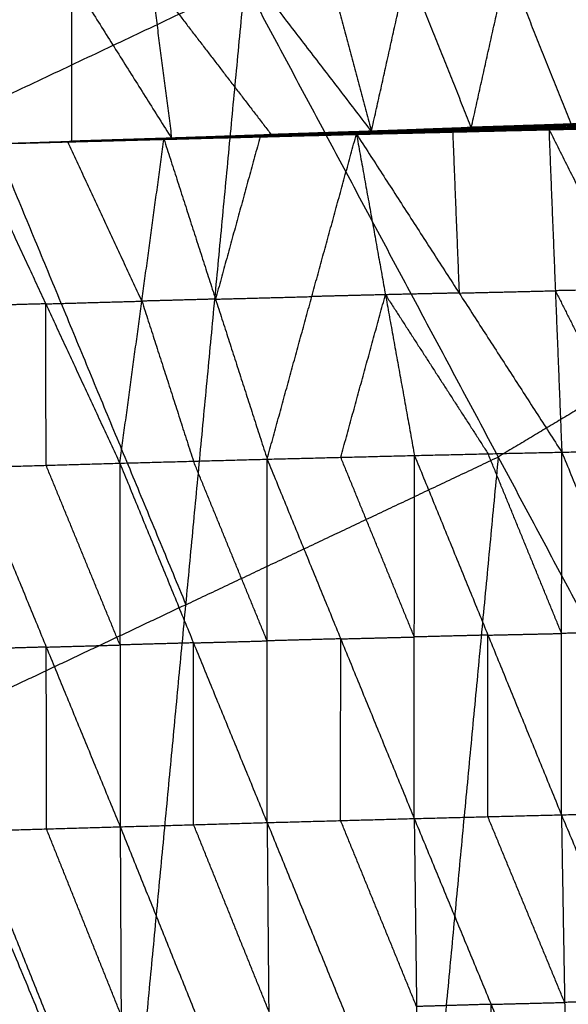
# Model space of a CAD drawing. Header units: millimetres. Extents: x -106 to 110, y -96 to 120.
# Tile 575 of 656: x 20.43 to 24.38, y -33.25 to -26.16. Entities that reach past the tile are written whole.
import ezdxf

# ---------------------------------------------------------------- set-up
doc = ezdxf.new("R2010")
doc.units = ezdxf.units.MM
doc.header["$MEASUREMENT"] = 0
doc.layers.add('Default', color=7, linetype='Continuous', true_color=0x000000)

msp = doc.modelspace()

# ---------------------------------------------------------------- linework, layer by layer
at = {"layer": 'Default'}
for points in [[(22.9627, -26.966, 0.0856), (23.2228, -25.7962, -0.8417), (23.4829, -24.6263, -1.769)], [(23.4829, -24.6263, -1.769), (23.9414, -25.7698, -0.8397), (24.4, -26.9133, 0.0895)], [(21.226, -24.7044, -1.7721), (21.3757, -25.8599, -0.845), (21.5254, -27.0155, 0.082)], [(21.226, -24.7044, -1.7721), (22.0943, -25.8352, -0.8432), (22.9627, -26.966, 0.0856)], [(22.3533, -24.6669, -1.7704), (22.658, -25.8165, -0.8424), (22.9627, -26.966, 0.0856)], [(20.0919, -24.738, -1.7754), (20.8087, -25.8767, -0.8467), (21.5254, -27.0155, 0.082)], [(23.8584, -24.8149, 3.8092), (24.7698, -26.5201, 3.8222), (25.6813, -28.2253, 3.8351)], [(23.6813, -26.9396, 0.0876), (23.8114, -26.3547, -0.3761), (23.9414, -25.7698, -0.8397)], [(23.2228, -25.7962, -0.8417), (23.4521, -26.3679, -0.3771), (23.6813, -26.9396, 0.0876)], [(18.2443, -27.6985, 3.8092), (20.1482, -26.798, 3.8092), (22.052, -25.8976, 3.8092)], [(20.806, -27.0375, 0.0802), (20.8073, -26.4571, -0.3832), (20.8087, -25.8767, -0.8467)], [(21.204, -34.8437, 3.8611), (21.628, -30.3707, 3.8351), (22.052, -25.8976, 3.8092)], [(21.3757, -25.8599, -0.845), (21.8099, -26.4253, -0.3806), (22.244, -26.9907, 0.0838)], [(22.052, -25.8976, 3.8092), (23.8749, -29.308, 3.8351), (25.6978, -32.7183, 3.8611)], [(20.1482, -26.798, 3.8092), (20.8881, -28.5843, 3.8222), (21.628, -30.3707, 3.8351)], [(22.9188, -26.9667, 0.0685), (23.6265, -26.9423, 0.0707), (24.3342, -26.918, 0.073)], [(22.9397, -26.9631, 0.0791), (23.6526, -26.9369, 0.0821), (24.3655, -26.9107, 0.0851)], [(22.9397, -26.9631, 0.0791), (23.637, -26.9405, 0.0761), (24.3342, -26.918, 0.073)], [(22.9627, -26.966, 0.0856), (23.6641, -26.9384, 0.0854), (24.3655, -26.9107, 0.0851)], [(22.9627, -26.966, 0.0856), (23.6813, -26.9396, 0.0876), (24.4, -26.9133, 0.0895)], [(23.637, -26.9405, 0.0761), (23.9934, -26.9274, 0.0776), (24.3499, -26.9143, 0.0791)], [(24.3499, -26.9143, 0.0791), (24.0012, -26.9256, 0.0806), (23.6526, -26.9369, 0.0821)], [(23.6641, -26.9384, 0.0854), (24.0234, -26.9252, 0.0863), (24.3828, -26.912, 0.0873)], [(24.2398, -26.9501, 0.0884), (24.9337, -26.9359, 0.0905), (25.6275, -26.9217, 0.0925)], [(24.2588, -26.9525, 0.0848), (24.9431, -26.9371, 0.0887), (25.6275, -26.9217, 0.0925)], [(24.2809, -26.9459, 0.0741), (24.9808, -26.9289, 0.0763), (25.6808, -26.912, 0.0784)], [(24.306, -26.9324, 0.0699), (25.0098, -26.912, 0.0718), (25.7136, -26.8916, 0.0737)], [(24.306, -26.9324, 0.0699), (24.9934, -26.9222, 0.0742), (25.6808, -26.912, 0.0784)], [(24.306, -26.9324, 0.0699), (24.3201, -26.9252, 0.0715), (24.3342, -26.918, 0.073)], [(25.0239, -26.9048, 0.0734), (24.672, -26.915, 0.0724), (24.3201, -26.9252, 0.0715)], [(24.3342, -26.918, 0.073), (25.0424, -26.894, 0.0748), (25.7505, -26.87, 0.0767)], [(24.3342, -26.918, 0.073), (25.0239, -26.9048, 0.0734), (25.7136, -26.8916, 0.0737)], [(24.3342, -26.918, 0.073), (24.3499, -26.9143, 0.0791), (24.3655, -26.9107, 0.0851)], [(25.058, -26.8903, 0.0809), (24.7039, -26.9023, 0.08), (24.3499, -26.9143, 0.0791)], [(24.3655, -26.9107, 0.0851), (25.0785, -26.8843, 0.0878), (25.7915, -26.8579, 0.0904)], [(24.3655, -26.9107, 0.0851), (25.058, -26.8903, 0.0809), (25.7505, -26.87, 0.0767)], [(24.3655, -26.9107, 0.0851), (24.3828, -26.912, 0.0873), (24.4, -26.9133, 0.0895)], [(21.4697, -27.0208, 0.0811), (22.1624, -27.0022, 0.0828), (22.8551, -26.9837, 0.0846)], [(21.476, -27.0222, 0.0753), (22.1655, -27.0029, 0.0799), (22.8551, -26.9837, 0.0846)], [(21.476, -27.0222, 0.0753), (22.172, -27.0042, 0.077), (22.868, -26.9862, 0.0786)], [(21.4836, -27.0211, 0.0686), (22.1833, -27.002, 0.0688), (22.8829, -26.9829, 0.069)], [(21.4836, -27.0211, 0.0686), (22.1758, -27.0037, 0.0736), (22.868, -26.9862, 0.0786)], [(21.4924, -27.018, 0.0662), (22.1961, -26.9966, 0.0658), (22.8998, -26.9751, 0.0654)], [(21.4924, -27.018, 0.0662), (22.1877, -27.0005, 0.0676), (22.8829, -26.9829, 0.069)], [(21.5024, -27.0147, 0.0685), (22.2106, -26.9907, 0.0685), (22.9188, -26.9667, 0.0685)], [(21.5024, -27.0147, 0.0685), (22.2011, -26.9949, 0.067), (22.8998, -26.9751, 0.0654)], [(22.2161, -26.9901, 0.0721), (21.862, -27.0021, 0.0721), (21.5079, -27.0141, 0.0722)], [(21.5134, -27.0135, 0.0758), (22.2265, -26.9883, 0.0775), (22.9397, -26.9631, 0.0791)], [(21.5134, -27.0135, 0.0758), (22.2161, -26.9901, 0.0721), (22.9188, -26.9667, 0.0685)], [(21.5194, -27.0145, 0.0789), (21.873, -27.0014, 0.0782), (22.2265, -26.9883, 0.0775)], [(22.2326, -26.9893, 0.0806), (21.876, -27.0019, 0.0798), (21.5194, -27.0145, 0.0789)], [(21.5254, -27.0155, 0.082), (22.2326, -26.9893, 0.0806), (22.9397, -26.9631, 0.0791)], [(21.5254, -27.0155, 0.082), (22.244, -26.9907, 0.0838), (22.9627, -26.966, 0.0856)], [(22.1655, -27.0029, 0.0799), (22.5135, -26.9939, 0.0808), (22.8615, -26.9849, 0.0816)], [(22.1758, -27.0037, 0.0736), (22.5256, -26.9941, 0.0737), (22.8754, -26.9845, 0.0738)], [(22.8754, -26.9845, 0.0738), (22.5293, -26.9933, 0.0713), (22.1833, -27.002, 0.0688)], [(22.1877, -27.0005, 0.0676), (22.5395, -26.9897, 0.0674), (22.8913, -26.979, 0.0672)], [(22.8913, -26.979, 0.0672), (22.5437, -26.9878, 0.0665), (22.1961, -26.9966, 0.0658)], [(22.2011, -26.9949, 0.067), (22.5552, -26.9829, 0.0669), (22.9093, -26.9709, 0.0669)], [(22.9093, -26.9709, 0.0669), (22.5599, -26.9808, 0.0677), (22.2106, -26.9907, 0.0685)], [(22.2106, -26.9907, 0.0685), (22.2133, -26.9904, 0.0703), (22.2161, -26.9901, 0.0721)], [(22.2125, -29.3235, -1.8176), (22.5338, -28.1536, -0.8665), (22.8551, -26.9837, 0.0846)], [(22.2161, -26.9901, 0.0721), (22.5726, -26.9775, 0.073), (22.9292, -26.9649, 0.0738)], [(22.9292, -26.9649, 0.0738), (22.5779, -26.9766, 0.0756), (22.2265, -26.9883, 0.0775)], [(22.2326, -26.9893, 0.0806), (22.5919, -26.9769, 0.0815), (22.9512, -26.9646, 0.0824)], [(22.244, -26.9907, 0.0838), (22.2383, -26.99, 0.0822), (22.2326, -26.9893, 0.0806)], [(22.8551, -26.9837, 0.0846), (23.5474, -26.9669, 0.0865), (24.2398, -26.9501, 0.0884)], [(22.8551, -26.9837, 0.0846), (22.8615, -26.9849, 0.0816), (22.868, -26.9862, 0.0786)], [(22.8551, -26.9837, 0.0846), (23.0637, -28.1403, -0.8655), (23.2724, -29.2968, -1.8155)], [(22.8551, -26.9837, 0.0846), (23.5938, -28.1283, -0.8638), (24.3326, -29.273, -1.8122)], [(22.8615, -26.9849, 0.0816), (23.2045, -26.9759, 0.084), (23.5474, -26.9669, 0.0865)], [(23.5539, -26.9682, 0.0835), (23.2077, -26.9765, 0.0826), (22.8615, -26.9849, 0.0816)], [(22.868, -26.9862, 0.0786), (23.5539, -26.9682, 0.0835), (24.2398, -26.9501, 0.0884)], [(22.868, -26.9862, 0.0786), (23.5634, -26.9693, 0.0817), (24.2588, -26.9525, 0.0848)], [(22.868, -26.9862, 0.0786), (22.8754, -26.9845, 0.0738), (22.8829, -26.9829, 0.069)], [(23.5708, -26.9677, 0.0769), (23.2231, -26.9761, 0.0754), (22.8754, -26.9845, 0.0738)], [(22.8829, -26.9829, 0.069), (23.5819, -26.9644, 0.0716), (24.2809, -26.9459, 0.0741)], [(22.8829, -26.9829, 0.069), (23.5708, -26.9677, 0.0769), (24.2588, -26.9525, 0.0848)], [(22.8829, -26.9829, 0.069), (22.8913, -26.979, 0.0672), (22.8998, -26.9751, 0.0654)], [(23.5903, -26.9605, 0.0698), (23.2408, -26.9698, 0.0685), (22.8913, -26.979, 0.0672)], [(22.8998, -26.9751, 0.0654), (23.6029, -26.9538, 0.0677), (24.306, -26.9324, 0.0699)], [(22.8998, -26.9751, 0.0654), (23.5903, -26.9605, 0.0698), (24.2809, -26.9459, 0.0741)], [(22.8998, -26.9751, 0.0654), (22.9093, -26.9709, 0.0669), (22.9188, -26.9667, 0.0685)], [(23.6124, -26.9496, 0.0692), (23.2608, -26.9602, 0.0681), (22.9093, -26.9709, 0.0669)], [(22.9188, -26.9667, 0.0685), (23.6124, -26.9496, 0.0692), (24.306, -26.9324, 0.0699)], [(22.9188, -26.9667, 0.0685), (22.9292, -26.9649, 0.0738), (22.9397, -26.9631, 0.0791)], [(23.637, -26.9405, 0.0761), (23.2831, -26.9527, 0.0749), (22.9292, -26.9649, 0.0738)], [(22.9397, -26.9631, 0.0791), (22.9512, -26.9646, 0.0824), (22.9627, -26.966, 0.0856)], [(22.9512, -26.9646, 0.0824), (23.3019, -26.9507, 0.0822), (23.6526, -26.9369, 0.0821)], [(23.6641, -26.9384, 0.0854), (23.3076, -26.9515, 0.0839), (22.9512, -26.9646, 0.0824)], [(23.5474, -26.9669, 0.0865), (23.5706, -27.5476, -0.3887), (23.5938, -28.1283, -0.8638)], [(23.5539, -26.9682, 0.0835), (23.9016, -26.9597, 0.085), (24.2493, -26.9513, 0.0866)], [(23.5634, -26.9693, 0.0817), (23.5586, -26.9687, 0.0826), (23.5539, -26.9682, 0.0835)], [(23.5634, -26.9693, 0.0817), (23.5671, -26.9685, 0.0793), (23.5708, -26.9677, 0.0769)], [(23.5708, -26.9677, 0.0769), (23.9203, -26.9584, 0.0782), (24.2698, -26.9492, 0.0795)], [(24.2698, -26.9492, 0.0795), (23.9258, -26.9568, 0.0755), (23.5819, -26.9644, 0.0716)], [(23.5819, -26.9644, 0.0716), (23.5861, -26.9624, 0.0707), (23.5903, -26.9605, 0.0698)], [(23.5903, -26.9605, 0.0698), (23.9419, -26.9498, 0.0709), (24.2934, -26.9391, 0.072)], [(24.2934, -26.9391, 0.072), (23.9481, -26.9465, 0.0698), (23.6029, -26.9538, 0.0677)], [(23.6029, -26.9538, 0.0677), (23.6076, -26.9517, 0.0684), (23.6124, -26.9496, 0.0692)], [(23.6124, -26.9496, 0.0692), (23.9662, -26.9374, 0.0703), (24.3201, -26.9252, 0.0715)], [(24.3201, -26.9252, 0.0715), (23.9733, -26.9338, 0.0711), (23.6265, -26.9423, 0.0707)], [(23.6265, -26.9423, 0.0707), (23.6317, -26.9414, 0.0734), (23.637, -26.9405, 0.0761)], [(23.6813, -26.9396, 0.0876), (23.6727, -26.939, 0.0865), (23.6641, -26.9384, 0.0854)], [(24.2398, -26.9501, 0.0884), (24.2493, -26.9513, 0.0866), (24.2588, -26.9525, 0.0848)], [(24.2398, -26.9501, 0.0884), (24.2862, -28.1116, -0.8619), (24.3326, -29.273, -1.8122)], [(24.2398, -26.9501, 0.0884), (24.8182, -28.1014, -0.8591), (25.3967, -29.2527, -1.8065)], [(24.2493, -26.9513, 0.0866), (24.5915, -26.9436, 0.0885), (24.9337, -26.9359, 0.0905)], [(24.9431, -26.9371, 0.0887), (24.5962, -26.9442, 0.0876), (24.2493, -26.9513, 0.0866)], [(24.2588, -26.9525, 0.0848), (24.9554, -26.9379, 0.0876), (25.6521, -26.9232, 0.0904)], [(24.2588, -26.9525, 0.0848), (24.2698, -26.9492, 0.0795), (24.2809, -26.9459, 0.0741)], [(24.9665, -26.9345, 0.0822), (24.6181, -26.9419, 0.0809), (24.2698, -26.9492, 0.0795)], [(24.2809, -26.9459, 0.0741), (24.9665, -26.9345, 0.0822), (25.6521, -26.9232, 0.0904)], [(24.2809, -26.9459, 0.0741), (24.2934, -26.9391, 0.072), (24.306, -26.9324, 0.0699)], [(24.9934, -26.9222, 0.0742), (24.6434, -26.9307, 0.0731), (24.2934, -26.9391, 0.072)], [(20.0866, -27.0591, 0.0785), (20.8, -27.0363, 0.0772), (21.5134, -27.0135, 0.0758)], [(20.0866, -27.0591, 0.0785), (20.7945, -27.0369, 0.0735), (21.5024, -27.0147, 0.0685)], [(20.0866, -27.0591, 0.0785), (20.806, -27.0373, 0.0803), (21.5254, -27.0155, 0.082)], [(20.0866, -27.0595, 0.0783), (20.806, -27.0375, 0.0802), (21.5254, -27.0155, 0.082)], [(20.0866, -27.0591, 0.0785), (20.7895, -27.0386, 0.0724), (21.4924, -27.018, 0.0662)], [(20.0866, -27.0591, 0.0785), (20.7781, -27.0399, 0.0798), (21.4697, -27.0208, 0.0811)], [(20.0866, -27.0595, 0.0783), (20.7782, -27.0401, 0.0797), (21.4697, -27.0208, 0.0811)], [(20.0866, -27.0591, 0.0785), (20.7851, -27.0401, 0.0736), (21.4836, -27.0211, 0.0686)], [(20.0866, -27.0591, 0.0785), (20.7813, -27.0406, 0.0769), (21.476, -27.0222, 0.0753)], [(20.0866, -27.0595, 0.0783), (20.6195, -28.2059, -0.8706), (21.1525, -29.3524, -1.8195)], [(20.7781, -27.0399, 0.0798), (21.1255, -27.0307, 0.079), (21.4729, -27.0215, 0.0782)], [(20.7813, -27.0406, 0.0769), (20.7797, -27.0403, 0.0784), (20.7781, -27.0399, 0.0798)], [(21.3111, -28.1866, -0.8692), (21.0446, -27.6134, -0.3948), (20.7782, -27.0401, 0.0797)], [(20.7813, -27.0406, 0.0769), (21.1306, -27.0311, 0.0744), (21.4798, -27.0216, 0.072)], [(20.7851, -27.0401, 0.0736), (21.1366, -27.0299, 0.0705), (21.488, -27.0196, 0.0674)], [(21.4798, -27.0216, 0.072), (21.1325, -27.0309, 0.0728), (20.7851, -27.0401, 0.0736)], [(20.7895, -27.0386, 0.0724), (21.1434, -27.0275, 0.0699), (21.4974, -27.0164, 0.0674)], [(21.488, -27.0196, 0.0674), (21.1388, -27.0291, 0.0699), (20.7895, -27.0386, 0.0724)], [(20.7945, -27.0369, 0.0735), (21.1512, -27.0255, 0.0728), (21.5079, -27.0141, 0.0722)], [(21.4974, -27.0164, 0.0674), (21.1459, -27.0266, 0.0704), (20.7945, -27.0369, 0.0735)], [(21.5079, -27.0141, 0.0722), (21.1539, -27.0252, 0.0747), (20.8, -27.0363, 0.0772)], [(20.8, -27.0363, 0.0772), (21.1597, -27.0254, 0.0781), (21.5194, -27.0145, 0.0789)], [(20.806, -27.0373, 0.0803), (20.803, -27.0368, 0.0787), (20.8, -27.0363, 0.0772)], [(21.1525, -29.3524, -1.8195), (21.3111, -28.1866, -0.8692), (21.4697, -27.0208, 0.0811)], [(21.4697, -27.0208, 0.0811), (21.4729, -27.0215, 0.0782), (21.476, -27.0222, 0.0753)], [(21.4697, -27.0208, 0.0811), (21.8411, -28.1721, -0.8682), (22.2125, -29.3235, -1.8176)], [(21.4729, -27.0215, 0.0782), (21.8176, -27.0118, 0.0805), (22.1624, -27.0022, 0.0828)], [(22.1655, -27.0029, 0.0799), (21.8192, -27.0122, 0.0791), (21.4729, -27.0215, 0.0782)], [(21.476, -27.0222, 0.0753), (21.4798, -27.0216, 0.072), (21.4836, -27.0211, 0.0686)], [(22.1758, -27.0037, 0.0736), (21.8278, -27.0127, 0.0728), (21.4798, -27.0216, 0.072)], [(21.4836, -27.0211, 0.0686), (21.488, -27.0196, 0.0674), (21.4924, -27.018, 0.0662)], [(22.1877, -27.0005, 0.0676), (21.8378, -27.01, 0.0675), (21.488, -27.0196, 0.0674)], [(21.4924, -27.018, 0.0662), (21.4974, -27.0164, 0.0674), (21.5024, -27.0147, 0.0685)], [(22.2011, -26.9949, 0.067), (21.8492, -27.0056, 0.0672), (21.4974, -27.0164, 0.0674)], [(21.5024, -27.0147, 0.0685), (21.5079, -27.0141, 0.0722), (21.5134, -27.0135, 0.0758)], [(21.5134, -27.0135, 0.0758), (21.5194, -27.0145, 0.0789), (21.5254, -27.0155, 0.082)], [(22.1624, -27.0022, 0.0828), (22.0017, -27.5872, -0.3927), (21.8411, -28.1721, -0.8682)], [(22.172, -27.0042, 0.077), (22.1688, -27.0035, 0.0784), (22.1655, -27.0029, 0.0799)], [(22.172, -27.0042, 0.077), (22.1739, -27.0039, 0.0753), (22.1758, -27.0037, 0.0736)], [(22.1833, -27.002, 0.0688), (22.1855, -27.0013, 0.0682), (22.1877, -27.0005, 0.0676)], [(22.1961, -26.9966, 0.0658), (22.1986, -26.9957, 0.0664), (22.2011, -26.9949, 0.067)], [(18.2443, -27.6985, 3.8092), (19.7242, -31.2711, 3.8351), (21.204, -34.8437, 3.8611)], [(23.5938, -28.1283, -0.8638), (23.94, -28.12, -0.8628), (24.2862, -28.1116, -0.8619)], [(24.8182, -28.1014, -0.8591), (24.5522, -28.1065, -0.8605), (24.2862, -28.1116, -0.8619)], [(24.2862, -28.1116, -0.8619), (24.5754, -28.6872, -1.3356), (24.8646, -29.2629, -1.8093)], [(20.6195, -28.2059, -0.8706), (20.9653, -28.1963, -0.8699), (21.3111, -28.1866, -0.8692)], [(21.8411, -28.1721, -0.8682), (21.5761, -28.1794, -0.8687), (21.3111, -28.1866, -0.8692)], [(21.3111, -28.1866, -0.8692), (21.4968, -28.7623, -1.3439), (21.6825, -29.338, -1.8186)], [(21.8411, -28.1721, -0.8682), (22.1874, -28.1629, -0.8674), (22.5338, -28.1536, -0.8665)], [(23.0637, -28.1403, -0.8655), (22.7988, -28.1469, -0.866), (22.5338, -28.1536, -0.8665)], [(22.7424, -29.3102, -1.8165), (22.9031, -28.7252, -1.341), (23.0637, -28.1403, -0.8655)], [(23.5938, -28.1283, -0.8638), (23.3288, -28.1343, -0.8646), (23.0637, -28.1403, -0.8655)], [(23.0637, -28.1403, -0.8655), (23.4331, -28.7126, -1.3396), (23.8025, -29.2849, -1.8138)], [(20.6195, -28.2059, -0.8706), (20.3543, -28.2135, -0.8714), (20.0892, -28.2211, -0.8722)], [(20.6221, -29.3676, -1.8211), (20.6208, -28.7868, -1.3459), (20.6195, -28.2059, -0.8706)], [(25.6813, -28.2253, 3.8351), (24.7781, -28.7666, 3.8351), (23.8749, -29.308, 3.8351)], [(24.3326, -29.273, -1.8122), (24.8646, -29.2629, -1.8093), (25.3967, -29.2527, -1.8065)], [(21.1525, -29.3524, -1.8195), (21.6825, -29.338, -1.8186), (22.2125, -29.3235, -1.8176)], [(21.628, -30.3707, 3.8351), (22.7514, -29.8393, 3.8351), (23.8749, -29.308, 3.8351)], [(22.2123, -31.9385, -2.8018), (22.2124, -30.631, -2.3097), (22.2125, -29.3235, -1.8176)], [(22.2125, -29.3235, -1.8176), (22.7424, -29.3102, -1.8165), (23.2724, -29.2968, -1.8155)], [(22.2125, -29.3235, -1.8176), (22.7416, -30.6165, -2.3097), (23.2706, -31.9094, -2.8018)], [(23.2715, -30.6031, -2.3086), (23.007, -29.9566, -2.0626), (22.7424, -29.3102, -1.8165)], [(23.2706, -31.9094, -2.8018), (23.2715, -30.6031, -2.3086), (23.2724, -29.2968, -1.8155)], [(23.2724, -29.2968, -1.8155), (23.8025, -29.2849, -1.8138), (24.3326, -29.273, -1.8122)], [(23.2724, -29.2968, -1.8155), (23.8012, -30.5896, -2.3082), (24.3299, -31.8823, -2.8009)], [(23.8749, -29.308, 3.8351), (23.6629, -31.5445, 3.8481), (23.4509, -33.781, 3.8611)], [(24.3313, -30.5777, -2.3065), (24.0669, -29.9313, -2.0602), (23.8025, -29.2849, -1.8138)], [(24.3299, -31.8823, -2.8009), (24.3313, -30.5777, -2.3065), (24.3326, -29.273, -1.8122)], [(24.3326, -29.273, -1.8122), (24.8617, -30.5655, -2.3047), (25.3908, -31.858, -2.7973)], [(20.0917, -29.3827, -1.8227), (20.6221, -29.3676, -1.8211), (21.1525, -29.3524, -1.8195)], [(20.0917, -29.3827, -1.8227), (20.6234, -30.6757, -2.3127), (21.1551, -31.9688, -2.8027)], [(21.1538, -30.6606, -2.3111), (20.8879, -30.0141, -2.0661), (20.6221, -29.3676, -1.8211)], [(21.1525, -29.3524, -1.8195), (21.1538, -30.6606, -2.3111), (21.1551, -31.9688, -2.8027)], [(21.1525, -29.3524, -1.8195), (21.6824, -30.6455, -2.3107), (22.2123, -31.9385, -2.8018)], [(22.2124, -30.631, -2.3097), (21.9474, -29.9845, -2.0641), (21.6825, -29.338, -1.8186)], [(21.628, -30.3707, 3.8351), (20.6761, -30.8209, 3.8351), (19.7242, -31.2711, 3.8351)], [(22.7416, -30.6165, -2.3097), (23.0065, -30.6098, -2.3092), (23.2715, -30.6031, -2.3086)], [(23.8012, -30.5896, -2.3082), (23.5363, -30.5964, -2.3084), (23.2715, -30.6031, -2.3086)], [(23.8003, -31.8959, -2.8014), (23.8007, -31.2427, -2.5548), (23.8012, -30.5896, -2.3082)], [(23.8012, -30.5896, -2.3082), (24.0662, -30.5836, -2.3074), (24.3313, -30.5777, -2.3065)], [(24.8617, -30.5655, -2.3047), (24.5965, -30.5716, -2.3056), (24.3313, -30.5777, -2.3065)], [(20.6234, -30.6757, -2.3127), (20.3583, -30.6834, -2.3137), (20.0931, -30.691, -2.3147)], [(20.6234, -30.6757, -2.3127), (20.8886, -30.6682, -2.3119), (21.1538, -30.6606, -2.3111)], [(20.6248, -31.9841, -2.8047), (20.6241, -31.3299, -2.5587), (20.6234, -30.6757, -2.3127)], [(21.6824, -30.6455, -2.3107), (21.4181, -30.653, -2.3109), (21.1538, -30.6606, -2.3111)], [(21.6824, -30.6455, -2.3107), (21.9474, -30.6383, -2.3102), (22.2124, -30.631, -2.3097)], [(21.6837, -31.9536, -2.8022), (21.683, -31.2996, -2.5564), (21.6824, -30.6455, -2.3107)], [(22.7416, -30.6165, -2.3097), (22.477, -30.6238, -2.3097), (22.2124, -30.631, -2.3097)], [(22.7414, -31.924, -2.8018), (22.7415, -31.2702, -2.5557), (22.7416, -30.6165, -2.3097)], [(24.3299, -31.8823, -2.8009), (24.8604, -31.8702, -2.7991), (25.3908, -31.858, -2.7973)], [(21.1551, -31.9688, -2.8027), (21.6837, -31.9536, -2.8022), (22.2123, -31.9385, -2.8018)], [(22.2123, -31.9385, -2.8018), (22.7414, -31.924, -2.8018), (23.2706, -31.9094, -2.8018)], [(22.2123, -31.9385, -2.8018), (22.2239, -33.2931, -2.9055), (22.2354, -34.6476, -3.0092)], [(22.2123, -31.9385, -2.8018), (22.7586, -33.2767, -2.9062), (23.3049, -34.6148, -3.0106)], [(23.2877, -33.2621, -2.9062), (23.0146, -32.5931, -2.854), (22.7414, -31.924, -2.8018)], [(23.2706, -31.9094, -2.8018), (23.8003, -31.8959, -2.8014), (24.3299, -31.8823, -2.8009)], [(23.2706, -31.9094, -2.8018), (23.2877, -33.2621, -2.9062), (23.3049, -34.6148, -3.0106)], [(23.2706, -31.9094, -2.8018), (23.8233, -33.2461, -2.9067), (24.3761, -34.5827, -3.0116)], [(24.353, -33.2325, -2.9063), (24.0766, -32.5642, -2.8538), (23.8003, -31.8959, -2.8014)], [(24.3299, -31.8823, -2.8009), (24.353, -33.2325, -2.9063), (24.3761, -34.5827, -3.0116)], [(24.3299, -31.8823, -2.8009), (24.8881, -33.2173, -2.9056), (25.4463, -34.5523, -3.0102)], [(20.0945, -31.9994, -2.8067), (20.6248, -31.9841, -2.8047), (21.1551, -31.9688, -2.8027)], [(20.0945, -31.9994, -2.8067), (20.6312, -33.3397, -2.9082), (21.168, -34.6801, -3.0097)], [(21.1616, -33.3244, -2.9062), (20.8932, -32.6542, -2.8555), (20.6248, -31.9841, -2.8047)], [(21.1551, -31.9688, -2.8027), (21.1616, -33.3244, -2.9062), (21.168, -34.6801, -3.0097)], [(21.1551, -31.9688, -2.8027), (21.6953, -33.3082, -2.906), (22.2354, -34.6476, -3.0092)], [(22.2239, -33.2931, -2.9055), (21.9538, -32.6234, -2.8539), (21.6837, -31.9536, -2.8022)], [(21.204, -34.8437, 3.8611), (23.4509, -33.781, 3.8611), (25.6978, -32.7183, 3.8611)], [(24.8881, -33.2173, -2.9056), (24.6206, -33.2249, -2.9059), (24.353, -33.2325, -2.9063)], [(23.8233, -33.2461, -2.9067), (23.5555, -33.2541, -2.9065), (23.2877, -33.2621, -2.9062)], [(23.8233, -33.2461, -2.9067), (24.0882, -33.2393, -2.9065), (24.353, -33.2325, -2.9063)], [(23.8405, -34.5988, -3.0111), (23.8319, -33.9224, -2.9589), (23.8233, -33.2461, -2.9067)]]:
    msp.add_open_spline(points, degree=2, dxfattribs=at)

doc.saveas('drawing.dxf')
